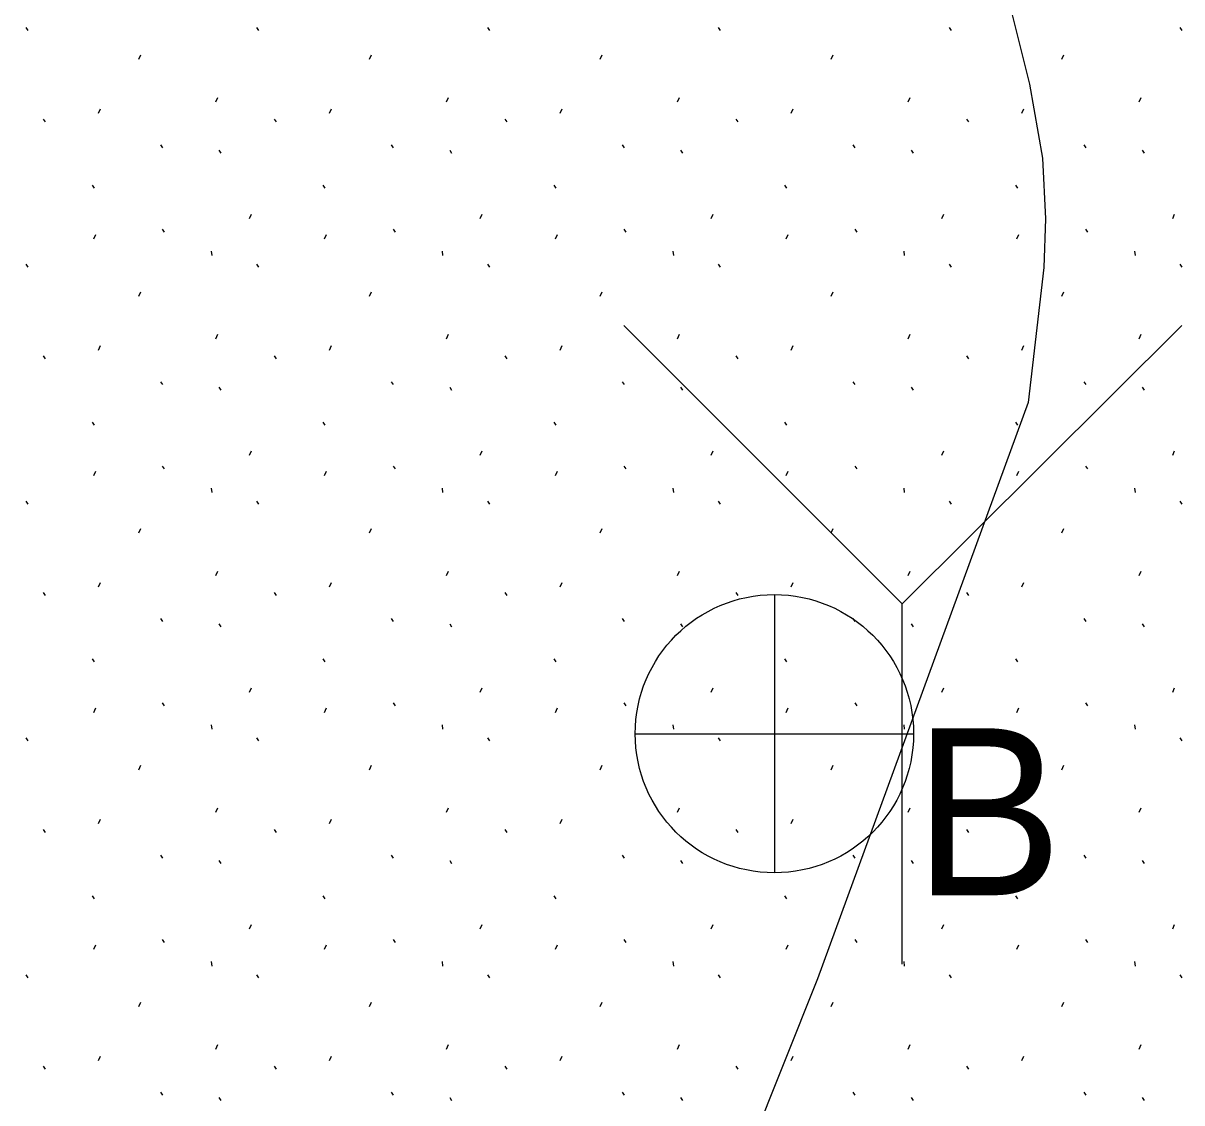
# Model space of a CAD drawing. Extents: x 419101 to 420177, y 4451541 to 4452254.
# Drawn here: x 420117.34 to 420125.66, y 4451995.43 to 4452003.19 of the extents above; entities that cross this region are included whole.
import ezdxf

# ---------------------------------------------------------------- set-up
doc = ezdxf.new("R2010")
doc.units = 0
doc.layers.add('3_HALİHAZIR', color=7, linetype='Continuous')
doc.layers.add('Level 61', color=7, linetype='Continuous')

msp = doc.modelspace()

# ---------------------------------------------------------------- linework, layer by layer
at = {"layer": '3_HALİHAZIR'}
for p, q in [((420123.6523, 4451999.0177), (420121.6523, 4452001.0177)), ((420123.6523, 4451999.0177), (420125.6623, 4452001.0177)), ((420122.7345, 4451999.0837), (420122.7345, 4451997.0837)), ((420123.6523, 4451996.4277), (420123.6523, 4451999.0177)), ((420121.7345, 4451998.0837), (420123.7345, 4451998.0837))]:
    msp.add_line(p, q, dxfattribs=at)
msp.add_lwpolyline([(420105.8338, 4452026.9081), (420108.8431, 4452025.0612), (420113.2785, 4452021.8295), (420113.4691, 4452021.6558), (420113.5443, 4452021.5392), (420111.6404, 4452019.0187), (420111.6156, 4452018.8782), (420111.7186, 4452018.7509), (420117.1257, 4452012.6585), (420121.6965, 4452007.6274), (420122.5022, 4452006.7326), (420123.3952, 4452005.5603), (420123.8681, 4452004.8219), (420124.11, 4452004.3014), (420124.4104, 4452003.3867), (420124.5672, 4452002.752), (420124.6623, 4452002.2192), (420124.6815, 4452001.7842), (420124.6713, 4452001.4354), (420124.5591, 4452000.4634), (420123.0434, 4451996.3211), (420118.9513, 4451986.0661)], dxfattribs=at)
msp.add_circle((420122.7345, 4451998.0837), 1, dxfattribs=at)
at = {"layer": 'Level 61'}
for p, q in [((420117.3553, 4452003.1595), (420117.3693, 4452003.1381)), ((420119.0139, 4452003.1595), (420119.0279, 4452003.1381)), ((420120.6725, 4452003.1595), (420120.6865, 4452003.1381)), ((420122.3311, 4452003.1595), (420122.3451, 4452003.1381)), ((420123.9897, 4452003.1595), (420124.0037, 4452003.1381)), ((420125.6483, 4452003.1595), (420125.6623, 4452003.1381)), ((420118.1665, 4452002.9307), (420118.1809, 4452002.9627)), ((420119.8251, 4452002.9307), (420119.8395, 4452002.9627)), ((420121.4837, 4452002.9307), (420121.4981, 4452002.9627)), ((420123.1423, 4452002.9307), (420123.1567, 4452002.9627)), ((420124.8009, 4452002.9307), (420124.8153, 4452002.9627)), ((420118.7209, 4452002.6247), (420118.7349, 4452002.6567)), ((420120.3795, 4452002.6247), (420120.3935, 4452002.6567)), ((420122.0381, 4452002.6247), (420122.0521, 4452002.6567)), ((420123.6967, 4452002.6247), (420123.7107, 4452002.6567)), ((420125.3553, 4452002.6247), (420125.3693, 4452002.6567)), ((420117.8789, 4452002.5431), (420117.8931, 4452002.5751)), ((420119.5375, 4452002.5431), (420119.5517, 4452002.5751)), ((420121.1961, 4452002.5431), (420121.2103, 4452002.5751)), ((420122.8547, 4452002.5431), (420122.8689, 4452002.5751)), ((420124.5133, 4452002.5431), (420124.5275, 4452002.5751)), ((420117.4813, 4452002.5015), (420117.4955, 4452002.4803)), ((420119.1399, 4452002.5015), (420119.1541, 4452002.4803)), ((420120.7985, 4452002.5015), (420120.8127, 4452002.4803)), ((420122.4571, 4452002.5015), (420122.4713, 4452002.4803)), ((420124.1157, 4452002.5015), (420124.1299, 4452002.4803)), ((420118.3229, 4452002.3157), (420118.3371, 4452002.2943)), ((420119.9815, 4452002.3157), (420119.9957, 4452002.2943)), ((420121.6401, 4452002.3157), (420121.6543, 4452002.2943)), ((420123.2987, 4452002.3157), (420123.3129, 4452002.2943)), ((420124.9573, 4452002.3157), (420124.9715, 4452002.2943)), ((420118.7427, 4452002.2773), (420118.7569, 4452002.2559)), ((420120.4013, 4452002.2773), (420120.4155, 4452002.2559)), ((420122.0599, 4452002.2773), (420122.0741, 4452002.2559)), ((420123.7185, 4452002.2773), (420123.7327, 4452002.2559)), ((420125.3771, 4452002.2773), (420125.3913, 4452002.2559)), ((420117.8317, 4452002.0251), (420117.8459, 4452002.0037)), ((420119.4903, 4452002.0251), (420119.5045, 4452002.0037)), ((420121.1489, 4452002.0251), (420121.1631, 4452002.0037)), ((420122.8075, 4452002.0251), (420122.8217, 4452002.0037)), ((420124.4661, 4452002.0251), (420124.4803, 4452002.0037)), ((420118.9621, 4452001.7865), (420118.9763, 4452001.8183)), ((420120.6207, 4452001.7865), (420120.6349, 4452001.8183)), ((420122.2793, 4452001.7865), (420122.2935, 4452001.8183)), ((420123.9379, 4452001.7865), (420123.9521, 4452001.8183)), ((420125.5965, 4452001.7865), (420125.6107, 4452001.8183)), ((420117.8433, 4452001.6407), (420117.8577, 4452001.6727)), ((420118.3363, 4452001.7097), (420118.3505, 4452001.6883)), ((420119.5019, 4452001.6407), (420119.5163, 4452001.6727)), ((420119.9949, 4452001.7097), (420120.0091, 4452001.6883)), ((420121.1605, 4452001.6407), (420121.1749, 4452001.6727)), ((420121.6535, 4452001.7097), (420121.6677, 4452001.6883)), ((420122.8191, 4452001.6407), (420122.8335, 4452001.6727)), ((420123.3121, 4452001.7097), (420123.3263, 4452001.6883)), ((420124.4777, 4452001.6407), (420124.4921, 4452001.6727)), ((420124.9707, 4452001.7097), (420124.9849, 4452001.6883)), ((420118.6879, 4452001.5515), (420118.6915, 4452001.5195)), ((420120.3465, 4452001.5515), (420120.3501, 4452001.5195)), ((420122.0051, 4452001.5515), (420122.0087, 4452001.5195)), ((420123.6637, 4452001.5515), (420123.6673, 4452001.5195)), ((420125.3223, 4452001.5515), (420125.3259, 4452001.5195)), ((420117.3553, 4452001.4575), (420117.3693, 4452001.4361)), ((420119.0139, 4452001.4575), (420119.0279, 4452001.4361)), ((420120.6725, 4452001.4575), (420120.6865, 4452001.4361)), ((420122.3311, 4452001.4575), (420122.3451, 4452001.4361)), ((420123.9897, 4452001.4575), (420124.0037, 4452001.4361)), ((420125.6483, 4452001.4575), (420125.6623, 4452001.4361)), ((420118.1665, 4452001.2287), (420118.1809, 4452001.2607)), ((420119.8251, 4452001.2287), (420119.8395, 4452001.2607)), ((420121.4837, 4452001.2287), (420121.4981, 4452001.2607)), ((420123.1423, 4452001.2287), (420123.1567, 4452001.2607)), ((420124.8009, 4452001.2287), (420124.8153, 4452001.2607)), ((420118.7209, 4452000.9227), (420118.7349, 4452000.9547)), ((420120.3795, 4452000.9227), (420120.3935, 4452000.9547)), ((420122.0381, 4452000.9227), (420122.0521, 4452000.9547)), ((420123.6967, 4452000.9227), (420123.7107, 4452000.9547)), ((420125.3553, 4452000.9227), (420125.3693, 4452000.9547)), ((420117.8789, 4452000.8411), (420117.8931, 4452000.8731)), ((420119.5375, 4452000.8411), (420119.5517, 4452000.8731)), ((420121.1961, 4452000.8411), (420121.2103, 4452000.8731)), ((420122.8547, 4452000.8411), (420122.8689, 4452000.8731)), ((420124.5133, 4452000.8411), (420124.5275, 4452000.8731)), ((420117.4813, 4452000.7995), (420117.4955, 4452000.7783)), ((420119.1399, 4452000.7995), (420119.1541, 4452000.7783)), ((420120.7985, 4452000.7995), (420120.8127, 4452000.7783)), ((420122.4571, 4452000.7995), (420122.4713, 4452000.7783)), ((420124.1157, 4452000.7995), (420124.1299, 4452000.7783)), ((420118.3229, 4452000.6137), (420118.3371, 4452000.5923)), ((420118.7427, 4452000.5753), (420118.7569, 4452000.5539)), ((420119.9815, 4452000.6137), (420119.9957, 4452000.5923)), ((420120.4013, 4452000.5753), (420120.4155, 4452000.5539)), ((420121.6401, 4452000.6137), (420121.6543, 4452000.5923)), ((420122.0599, 4452000.5753), (420122.0741, 4452000.5539)), ((420123.2987, 4452000.6137), (420123.3129, 4452000.5923)), ((420123.7185, 4452000.5753), (420123.7327, 4452000.5539)), ((420124.9573, 4452000.6137), (420124.9715, 4452000.5923)), ((420125.3771, 4452000.5753), (420125.3913, 4452000.5539)), ((420117.8317, 4452000.3231), (420117.8459, 4452000.3017)), ((420119.4903, 4452000.3231), (420119.5045, 4452000.3017)), ((420121.1489, 4452000.3231), (420121.1631, 4452000.3017)), ((420122.8075, 4452000.3231), (420122.8217, 4452000.3017)), ((420124.4661, 4452000.3231), (420124.4803, 4452000.3017)), ((420118.9621, 4452000.0845), (420118.9763, 4452000.1163)), ((420120.6207, 4452000.0845), (420120.6349, 4452000.1163)), ((420122.2793, 4452000.0845), (420122.2935, 4452000.1163)), ((420123.9379, 4452000.0845), (420123.9521, 4452000.1163)), ((420125.5965, 4452000.0845), (420125.6107, 4452000.1163)), ((420118.3363, 4452000.0077), (420118.3505, 4451999.9863)), ((420119.9949, 4452000.0077), (420120.0091, 4451999.9863)), ((420121.6535, 4452000.0077), (420121.6677, 4451999.9863)), ((420123.3121, 4452000.0077), (420123.3263, 4451999.9863)), ((420124.9707, 4452000.0077), (420124.9849, 4451999.9863)), ((420117.8433, 4451999.9387), (420117.8577, 4451999.9707)), ((420119.5019, 4451999.9387), (420119.5163, 4451999.9707)), ((420121.1605, 4451999.9387), (420121.1749, 4451999.9707)), ((420122.8191, 4451999.9387), (420122.8335, 4451999.9707)), ((420124.4777, 4451999.9387), (420124.4921, 4451999.9707)), ((420118.6879, 4451999.8495), (420118.6915, 4451999.8175)), ((420120.3465, 4451999.8495), (420120.3501, 4451999.8175)), ((420122.0051, 4451999.8495), (420122.0087, 4451999.8175)), ((420123.6637, 4451999.8495), (420123.6673, 4451999.8175)), ((420125.3223, 4451999.8495), (420125.3259, 4451999.8175)), ((420117.3553, 4451999.7555), (420117.3693, 4451999.7341)), ((420119.0139, 4451999.7555), (420119.0279, 4451999.7341)), ((420120.6725, 4451999.7555), (420120.6865, 4451999.7341)), ((420122.3311, 4451999.7555), (420122.3451, 4451999.7341)), ((420123.9897, 4451999.7555), (420124.0037, 4451999.7341)), ((420125.6483, 4451999.7555), (420125.6623, 4451999.7341)), ((420118.1665, 4451999.5267), (420118.1809, 4451999.5587)), ((420119.8251, 4451999.5267), (420119.8395, 4451999.5587)), ((420121.4837, 4451999.5267), (420121.4981, 4451999.5587)), ((420123.1423, 4451999.5267), (420123.1567, 4451999.5587)), ((420124.8009, 4451999.5267), (420124.8153, 4451999.5587)), ((420118.7209, 4451999.2207), (420118.7349, 4451999.2527)), ((420120.3795, 4451999.2207), (420120.3935, 4451999.2527)), ((420122.0381, 4451999.2207), (420122.0521, 4451999.2527)), ((420123.6967, 4451999.2207), (420123.7107, 4451999.2527)), ((420125.3553, 4451999.2207), (420125.3693, 4451999.2527)), ((420117.8789, 4451999.1391), (420117.8931, 4451999.1711)), ((420119.5375, 4451999.1391), (420119.5517, 4451999.1711)), ((420121.1961, 4451999.1391), (420121.2103, 4451999.1711)), ((420122.8547, 4451999.1391), (420122.8689, 4451999.1711)), ((420124.5133, 4451999.1391), (420124.5275, 4451999.1711)), ((420117.4813, 4451999.0975), (420117.4955, 4451999.0763)), ((420119.1399, 4451999.0975), (420119.1541, 4451999.0763)), ((420120.7985, 4451999.0975), (420120.8127, 4451999.0763)), ((420122.4571, 4451999.0975), (420122.4713, 4451999.0763)), ((420124.1157, 4451999.0975), (420124.1299, 4451999.0763)), ((420118.3229, 4451998.9117), (420118.3371, 4451998.8903)), ((420119.9815, 4451998.9117), (420119.9957, 4451998.8903)), ((420121.6401, 4451998.9117), (420121.6543, 4451998.8903)), ((420123.2987, 4451998.9117), (420123.3129, 4451998.8903)), ((420124.9573, 4451998.9117), (420124.9715, 4451998.8903)), ((420118.7427, 4451998.8733), (420118.7569, 4451998.8519)), ((420120.4013, 4451998.8733), (420120.4155, 4451998.8519)), ((420122.0599, 4451998.8733), (420122.0741, 4451998.8519)), ((420123.7185, 4451998.8733), (420123.7327, 4451998.8519)), ((420125.3771, 4451998.8733), (420125.3913, 4451998.8519)), ((420117.8317, 4451998.6211), (420117.8459, 4451998.5997)), ((420119.4903, 4451998.6211), (420119.5045, 4451998.5997)), ((420121.1489, 4451998.6211), (420121.1631, 4451998.5997)), ((420122.8075, 4451998.6211), (420122.8217, 4451998.5997)), ((420124.4661, 4451998.6211), (420124.4803, 4451998.5997)), ((420118.9621, 4451998.3825), (420118.9763, 4451998.4143)), ((420120.6207, 4451998.3825), (420120.6349, 4451998.4143)), ((420122.2793, 4451998.3825), (420122.2935, 4451998.4143)), ((420123.9379, 4451998.3825), (420123.9521, 4451998.4143)), ((420125.5965, 4451998.3825), (420125.6107, 4451998.4143)), ((420117.8433, 4451998.2367), (420117.8577, 4451998.2687)), ((420118.3363, 4451998.3057), (420118.3505, 4451998.2843)), ((420119.5019, 4451998.2367), (420119.5163, 4451998.2687)), ((420119.9949, 4451998.3057), (420120.0091, 4451998.2843)), ((420121.1605, 4451998.2367), (420121.1749, 4451998.2687)), ((420121.6535, 4451998.3057), (420121.6677, 4451998.2843)), ((420122.8191, 4451998.2367), (420122.8335, 4451998.2687)), ((420123.3121, 4451998.3057), (420123.3263, 4451998.2843)), ((420124.4777, 4451998.2367), (420124.4921, 4451998.2687)), ((420124.9707, 4451998.3057), (420124.9849, 4451998.2843)), ((420118.6879, 4451998.1475), (420118.6915, 4451998.1155)), ((420120.3465, 4451998.1475), (420120.3501, 4451998.1155)), ((420122.0051, 4451998.1475), (420122.0087, 4451998.1155)), ((420123.6637, 4451998.1475), (420123.6673, 4451998.1155)), ((420125.3223, 4451998.1475), (420125.3259, 4451998.1155)), ((420117.3553, 4451998.0535), (420117.3693, 4451998.0321)), ((420119.0139, 4451998.0535), (420119.0279, 4451998.0321)), ((420120.6725, 4451998.0535), (420120.6865, 4451998.0321)), ((420122.3311, 4451998.0535), (420122.3451, 4451998.0321)), ((420123.9897, 4451998.0535), (420124.0037, 4451998.0321)), ((420125.6483, 4451998.0535), (420125.6623, 4451998.0321)), ((420118.1665, 4451997.8247), (420118.1809, 4451997.8567)), ((420119.8251, 4451997.8247), (420119.8395, 4451997.8567)), ((420121.4837, 4451997.8247), (420121.4981, 4451997.8567)), ((420123.1423, 4451997.8247), (420123.1567, 4451997.8567)), ((420124.8009, 4451997.8247), (420124.8153, 4451997.8567)), ((420118.7209, 4451997.5187), (420118.7349, 4451997.5507)), ((420120.3795, 4451997.5187), (420120.3935, 4451997.5507)), ((420122.0381, 4451997.5187), (420122.0521, 4451997.5507)), ((420123.6967, 4451997.5187), (420123.7107, 4451997.5507)), ((420125.3553, 4451997.5187), (420125.3693, 4451997.5507)), ((420117.8789, 4451997.4371), (420117.8931, 4451997.4691)), ((420119.5375, 4451997.4371), (420119.5517, 4451997.4691)), ((420121.1961, 4451997.4371), (420121.2103, 4451997.4691)), ((420122.8547, 4451997.4371), (420122.8689, 4451997.4691)), ((420124.5133, 4451997.4371), (420124.5275, 4451997.4691)), ((420117.4813, 4451997.3955), (420117.4955, 4451997.3743)), ((420119.1399, 4451997.3955), (420119.1541, 4451997.3743)), ((420120.7985, 4451997.3955), (420120.8127, 4451997.3743)), ((420122.4571, 4451997.3955), (420122.4713, 4451997.3743)), ((420124.1157, 4451997.3955), (420124.1299, 4451997.3743)), ((420118.3229, 4451997.2097), (420118.3371, 4451997.1883)), ((420118.7427, 4451997.1713), (420118.7569, 4451997.1499)), ((420119.9815, 4451997.2097), (420119.9957, 4451997.1883)), ((420120.4013, 4451997.1713), (420120.4155, 4451997.1499)), ((420121.6401, 4451997.2097), (420121.6543, 4451997.1883)), ((420122.0599, 4451997.1713), (420122.0741, 4451997.1499)), ((420123.2987, 4451997.2097), (420123.3129, 4451997.1883)), ((420123.7185, 4451997.1713), (420123.7327, 4451997.1499)), ((420124.9573, 4451997.2097), (420124.9715, 4451997.1883)), ((420125.3771, 4451997.1713), (420125.3913, 4451997.1499)), ((420117.8317, 4451996.9191), (420117.8459, 4451996.8977)), ((420119.4903, 4451996.9191), (420119.5045, 4451996.8977)), ((420121.1489, 4451996.9191), (420121.1631, 4451996.8977)), ((420122.8075, 4451996.9191), (420122.8217, 4451996.8977)), ((420124.4661, 4451996.9191), (420124.4803, 4451996.8977)), ((420118.9621, 4451996.6805), (420118.9763, 4451996.7123)), ((420120.6207, 4451996.6805), (420120.6349, 4451996.7123)), ((420122.2793, 4451996.6805), (420122.2935, 4451996.7123)), ((420123.9379, 4451996.6805), (420123.9521, 4451996.7123)), ((420125.5965, 4451996.6805), (420125.6107, 4451996.7123)), ((420117.8433, 4451996.5347), (420117.8577, 4451996.5667)), ((420118.3363, 4451996.6037), (420118.3505, 4451996.5823)), ((420119.5019, 4451996.5347), (420119.5163, 4451996.5667)), ((420119.9949, 4451996.6037), (420120.0091, 4451996.5823)), ((420121.1605, 4451996.5347), (420121.1749, 4451996.5667)), ((420121.6535, 4451996.6037), (420121.6677, 4451996.5823)), ((420122.8191, 4451996.5347), (420122.8335, 4451996.5667)), ((420123.3121, 4451996.6037), (420123.3263, 4451996.5823)), ((420124.4777, 4451996.5347), (420124.4921, 4451996.5667)), ((420124.9707, 4451996.6037), (420124.9849, 4451996.5823)), ((420118.6879, 4451996.4455), (420118.6915, 4451996.4135)), ((420120.3465, 4451996.4455), (420120.3501, 4451996.4135)), ((420122.0051, 4451996.4455), (420122.0087, 4451996.4135)), ((420123.6637, 4451996.4455), (420123.6673, 4451996.4135)), ((420125.3223, 4451996.4455), (420125.3259, 4451996.4135)), ((420117.3553, 4451996.3515), (420117.3693, 4451996.3301)), ((420119.0139, 4451996.3515), (420119.0279, 4451996.3301)), ((420120.6725, 4451996.3515), (420120.6865, 4451996.3301)), ((420122.3311, 4451996.3515), (420122.3451, 4451996.3301)), ((420123.9897, 4451996.3515), (420124.0037, 4451996.3301)), ((420125.6483, 4451996.3515), (420125.6623, 4451996.3301)), ((420118.1665, 4451996.1227), (420118.1809, 4451996.1547)), ((420119.8251, 4451996.1227), (420119.8395, 4451996.1547)), ((420121.4837, 4451996.1227), (420121.4981, 4451996.1547)), ((420123.1423, 4451996.1227), (420123.1567, 4451996.1547)), ((420124.8009, 4451996.1227), (420124.8153, 4451996.1547)), ((420118.7209, 4451995.8167), (420118.7349, 4451995.8487)), ((420120.3795, 4451995.8167), (420120.3935, 4451995.8487)), ((420122.0381, 4451995.8167), (420122.0521, 4451995.8487)), ((420123.6967, 4451995.8167), (420123.7107, 4451995.8487)), ((420125.3553, 4451995.8167), (420125.3693, 4451995.8487)), ((420117.8789, 4451995.7351), (420117.8931, 4451995.7671)), ((420119.5375, 4451995.7351), (420119.5517, 4451995.7671)), ((420121.1961, 4451995.7351), (420121.2103, 4451995.7671)), ((420122.8547, 4451995.7351), (420122.8689, 4451995.7671)), ((420124.5133, 4451995.7351), (420124.5275, 4451995.7671)), ((420117.4813, 4451995.6935), (420117.4955, 4451995.6723)), ((420119.1399, 4451995.6935), (420119.1541, 4451995.6723)), ((420120.7985, 4451995.6935), (420120.8127, 4451995.6723)), ((420122.4571, 4451995.6935), (420122.4713, 4451995.6723)), ((420124.1157, 4451995.6935), (420124.1299, 4451995.6723)), ((420118.3229, 4451995.5077), (420118.3371, 4451995.4863)), ((420119.9815, 4451995.5077), (420119.9957, 4451995.4863)), ((420121.6401, 4451995.5077), (420121.6543, 4451995.4863)), ((420123.2987, 4451995.5077), (420123.3129, 4451995.4863)), ((420124.9573, 4451995.5077), (420124.9715, 4451995.4863)), ((420118.7427, 4451995.4693), (420118.7569, 4451995.4479)), ((420120.4013, 4451995.4693), (420120.4155, 4451995.4479)), ((420122.0599, 4451995.4693), (420122.0741, 4451995.4479)), ((420123.7185, 4451995.4693), (420123.7327, 4451995.4479)), ((420125.3771, 4451995.4693), (420125.3913, 4451995.4479))]:
    msp.add_line(p, q, dxfattribs=at)

# ---------------------------------------------------------------- texts
at = {"layer": '3_HALİHAZIR'}
msp.add_text('B', height=1.2, dxfattribs=at).set_placement((420123.7345, 4451996.9224))

doc.saveas('drawing.dxf')
